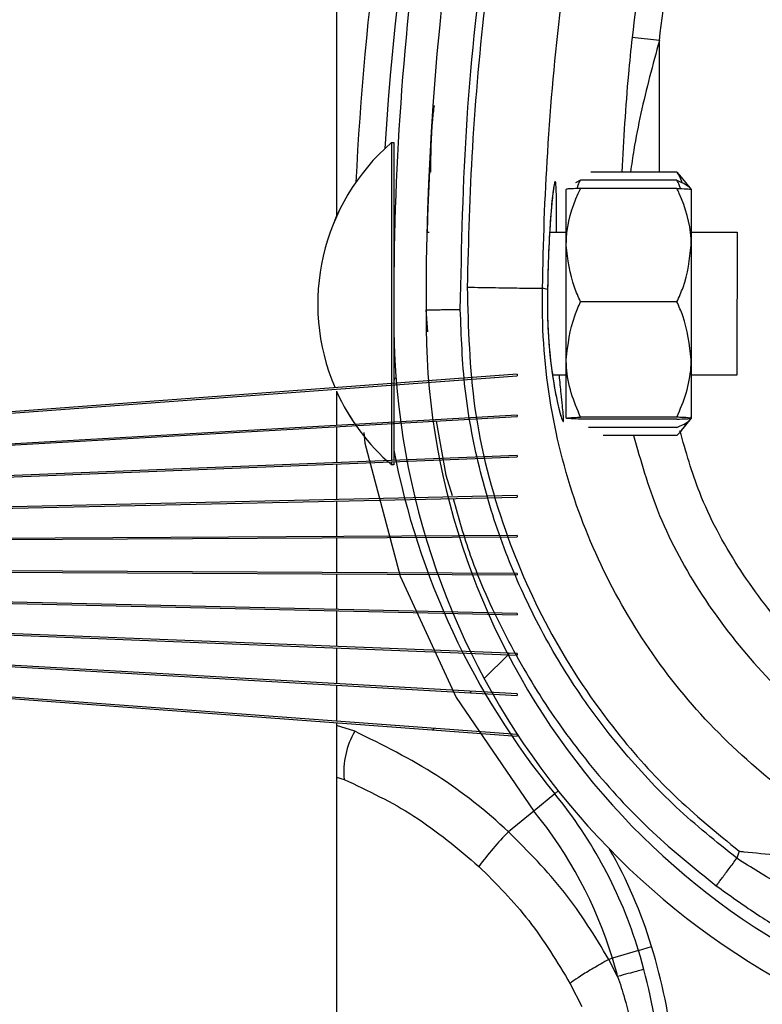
# Model space of a CAD drawing. Header units: inches. Extents: x 170 to 284, y 215 to 248.
# Tile 833 of 1056: x 235.4343 to 235.4899, y 224.2267 to 224.3004. Entities that reach past the tile are written whole.
import ezdxf

# ---------------------------------------------------------------- set-up
doc = ezdxf.new("R2010")
doc.units = ezdxf.units.IN
doc.header["$LTSCALE"] = 0.25
doc.header["$MEASUREMENT"] = 0
doc.layers.add('RH TOP OF HOOD', color=7, linetype='Continuous')
pattern_1 = [(45, (225.4196035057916, 218.4993357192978), (-0.03026527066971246, 0.03026527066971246), [])]

msp = doc.modelspace()

# ---------------------------------------------------------------- hatches: boundary and pattern name
at = {"layer": 'RH TOP OF HOOD'}
h = msp.add_hatch(dxfattribs=at)
h.set_pattern_fill('ANSI31', color=256, scale=0.34241245, angle=2.8e-322, style=0)
h.set_pattern_definition(pattern_1)
edge = h.paths.add_edge_path(flags=0)
edge.add_arc((235.4928707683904, 224.1879290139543), 0.001712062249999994, 450.0000000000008, 472.2104203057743)
edge.add_line((235.4922235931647, 224.1895140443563), (235.4913110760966, 224.191748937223))
edge.add_arc((235.4928707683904, 224.1879290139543), 0.004126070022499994, 449.9999999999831, 472.2104203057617, ccw=False)
edge.add_arc((235.4928707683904, 224.1790262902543), 0.01302879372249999, 401.4761673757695, 449.99999999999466, ccw=False)
edge.add_arc((235.4886248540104, 224.1758760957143), 0.01830194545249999, 360, 400.06137300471, ccw=False)
edge.add_arc((235.4951649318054, 224.1758760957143), 0.01176186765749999, 292.1408576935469, 360, ccw=False)
edge.add_arc((235.4928707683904, 224.1791290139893), 0.01566536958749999, 235.2570680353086, 295.4307998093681, ccw=False)
edge.add_arc((235.4981096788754, 224.1872441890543), 0.02532140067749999, 212.8542481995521, 235.9809333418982, ccw=False)
edge.add_arc((235.4899602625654, 224.1808753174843), 0.01504902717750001, 172.1557183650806, 209.3146496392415, ccw=False)
edge.add_arc((235.5023898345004, 224.1795399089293), 0.02754708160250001, 453.308503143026, 532.9325737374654, ccw=False)
edge.add_arc((235.4991369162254, 224.2156301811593), 0.008748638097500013, 280.9586189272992, 427.9414322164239)
edge.add_arc((235.5189966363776, 224.2779834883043), 0.05672062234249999, 179.5706357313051, 253.00989973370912, ccw=False)
edge.add_arc((235.6773283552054, 224.2791819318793), 0.2150521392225, 163.4260275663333, 180.2060536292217, ccw=False)
edge.add_arc((235.4985548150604, 224.3313313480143), 0.02884824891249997, 465.15884346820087, 521.4137567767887, ccw=False)
edge.add_arc((235.4812287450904, 224.3858776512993), 0.0284373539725, 290.1205938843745, 343.7190675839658)
edge.add_arc((235.4940692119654, 224.3817002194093), 0.01494630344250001, 345.2914408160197, 400.5471921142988)
edge.add_arc((235.4906450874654, 224.3798854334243), 0.0187470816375, 397.9578745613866, 431.4396159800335)
edge.add_arc((235.4928707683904, 224.3847134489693), 0.0134739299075, 433.877557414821, 472.2736457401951)
edge.add_arc((235.4903026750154, 224.3917329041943), 0.006011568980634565, 474.982532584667, 495.7175736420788)
edge.add_arc((235.5000956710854, 224.3844737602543), 0.01816498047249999, 500.8992600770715, 540.0000000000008)
edge.add_arc((235.4928707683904, 224.3844737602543), 0.01094007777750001, 180, 270)
edge.add_arc((235.4928707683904, 224.3753998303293), 0.001866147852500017, 270, 285.642246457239)
edge.add_line((235.4933739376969, 224.3736027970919), (235.4940248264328, 224.3712781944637))
edge.add_arc((235.4928707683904, 224.3753998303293), 0.004280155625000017, 270.00000000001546, 285.6422464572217, ccw=False)
edge.add_arc((235.4928707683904, 224.3844737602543), 0.01335408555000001, 179.9999999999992, 270.00000000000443, ccw=False)
edge.add_arc((235.5000956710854, 224.3844737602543), 0.020578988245, 500.61135831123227, 540, ccw=False)
edge.add_arc((235.4903026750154, 224.3917329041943), 0.008425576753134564, 474.57766718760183, 496.4997109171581, ccw=False)
edge.add_arc((235.4928707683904, 224.3847134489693), 0.01588793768, 433.6903022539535, 472.4705806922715, ccw=False)
edge.add_arc((235.4906450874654, 224.3798854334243), 0.02116108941, 398.1045307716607, 431.57717173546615, ccw=False)
edge.add_arc((235.4940692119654, 224.3817002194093), 0.01736031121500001, 345.180248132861, 400.3658533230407, ccw=False)
edge.add_arc((235.4812287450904, 224.3858776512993), 0.030851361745, 289.9181572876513, 343.77953759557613, ccw=False)
edge.add_arc((235.4985548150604, 224.3313313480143), 0.02643424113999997, 464.9417095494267, 521.3236131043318)
edge.add_arc((235.6773283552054, 224.2791819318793), 0.21263813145, 523.4376684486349, 540.2096895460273)
edge.add_arc((235.5189966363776, 224.2779834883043), 0.05430661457, 539.5566266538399, 613.1145348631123)
edge.add_arc((235.4991369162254, 224.2156301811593), 0.01116264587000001, 280.0610388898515, 428.5290871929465, ccw=False)
edge.add_arc((235.5023898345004, 224.1795399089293), 0.02513307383, 452.9714001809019, 532.9706577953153)
edge.add_arc((235.4899602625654, 224.1808753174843), 0.01263501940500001, 532.0830472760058, 568.9826967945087)
edge.add_arc((235.4981096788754, 224.1872441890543), 0.022907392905, 213.0443063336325, 236.0197152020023)
edge.add_arc((235.4928707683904, 224.1791290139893), 0.01325136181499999, 235.1922404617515, 295.7352497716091)
edge.add_arc((235.4951649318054, 224.1758760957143), 0.009347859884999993, 291.7225241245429, 360)
edge.add_arc((235.4886248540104, 224.1758760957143), 0.01588793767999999, 360, 399.952178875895)
edge.add_arc((235.4928707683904, 224.1790262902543), 0.01061478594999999, 401.6345013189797, 450.0000000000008)
h = msp.add_hatch(dxfattribs=at)
h.set_pattern_fill('ANSI31', color=256, scale=0.34241245, angle=2.8e-322, style=0)
h.set_pattern_definition(pattern_1)
edge = h.paths.add_edge_path(flags=0)
edge.add_line((235.2995878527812, 224.2612085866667), (235.2973896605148, 224.2619183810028))
edge.add_arc((235.2963119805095, 224.2603371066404), 0.001913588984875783, 415.7245424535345, 664.2754575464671)
edge.add_line((235.2973896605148, 224.258755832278), (235.2995878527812, 224.2594656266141))
edge.add_arc((235.3002296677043, 224.2574779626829), 0.002088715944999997, 450, 467.895222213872, ccw=False)
edge.add_line((235.3002296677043, 224.2595666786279), (235.4715201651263, 224.246919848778))
edge.add_line((235.4715201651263, 224.246919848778), (235.4715201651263, 224.2468044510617))
edge.add_line((235.4715201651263, 224.2468044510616), (235.3002296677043, 224.2595324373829))
edge.add_arc((235.3002296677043, 224.2574779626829), 0.002054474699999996, 450.0000000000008, 467.8952222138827)
edge.add_line((235.2995983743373, 224.2594330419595), (235.297404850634, 224.2587247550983))
edge.add_arc((235.2963119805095, 224.2603371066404), 0.001947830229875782, 55.87013613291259, 304.1298638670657, ccw=False)
edge.add_line((235.297404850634, 224.2619494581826), (235.2995983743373, 224.2612411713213))
edge.add_arc((235.3002296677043, 224.2631962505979), 0.0020544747, 252.1047777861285, 270)
edge.add_line((235.3002296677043, 224.2611417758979), (235.4715201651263, 224.2738697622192))
edge.add_line((235.4715201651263, 224.2738697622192), (235.4715201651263, 224.2737543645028))
edge.add_line((235.4715201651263, 224.2737543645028), (235.3002296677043, 224.2611075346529))
edge.add_arc((235.3002296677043, 224.2631962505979), 0.002088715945, 252.1047777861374, 269.9999999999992, ccw=False)
h = msp.add_hatch(dxfattribs=at)
h.set_pattern_fill('ANSI31', color=256, scale=0.34241245, angle=2.8e-322, style=0)
h.set_pattern_definition(pattern_1)
edge = h.paths.add_edge_path(flags=0)
edge.add_line((235.299566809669, 224.2611434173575), (235.297359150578, 224.2618562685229))
edge.add_arc((235.2963119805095, 224.2603371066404), 0.001845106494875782, 415.4212030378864, 664.5787969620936)
edge.add_line((235.297359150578, 224.2588179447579), (235.299566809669, 224.2595307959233))
edge.add_arc((235.3002296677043, 224.2574779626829), 0.002157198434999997, 450, 467.89522221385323, ccw=False)
edge.add_line((235.3002296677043, 224.2596351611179), (235.4715201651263, 224.249966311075))
edge.add_line((235.4715201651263, 224.249966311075), (235.4715201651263, 224.2498519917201))
edge.add_line((235.4715201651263, 224.2498519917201), (235.3002296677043, 224.2596009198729))
edge.add_arc((235.3002296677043, 224.2574779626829), 0.002122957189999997, 450.0000000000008, 467.895222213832)
edge.add_line((235.2995773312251, 224.2594982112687), (235.2973744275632, 224.2587868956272))
edge.add_arc((235.2963119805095, 224.2603371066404), 0.001879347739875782, 55.574959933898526, 304.4250400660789, ccw=False)
edge.add_line((235.2973744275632, 224.2618873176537), (235.2995773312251, 224.2611760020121))
edge.add_arc((235.3002296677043, 224.2631962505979), 0.00212295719, 252.1047777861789, 270)
edge.add_line((235.3002296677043, 224.2610732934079), (235.4715201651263, 224.2708222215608))
edge.add_line((235.4715201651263, 224.2708222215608), (235.4715201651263, 224.2707079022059))
edge.add_line((235.4715201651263, 224.2707079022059), (235.3002296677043, 224.2610390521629))
edge.add_arc((235.3002296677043, 224.2631962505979), 0.002157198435, 252.10477778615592, 269.9999999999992, ccw=False)
h = msp.add_hatch(dxfattribs=at)
h.set_pattern_fill('ANSI31', color=256, scale=0.34241245, angle=2.8e-322, style=0)
h.set_pattern_definition(pattern_1)
edge = h.paths.add_edge_path(flags=0)
edge.add_line((235.2995457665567, 224.2610782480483), (235.2973284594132, 224.2617942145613))
edge.add_arc((235.2963119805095, 224.2603371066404), 0.001776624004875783, 415.1003613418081, 664.8996386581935)
edge.add_line((235.2973284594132, 224.2588799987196), (235.2995457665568, 224.2595959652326))
edge.add_arc((235.3002296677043, 224.2574779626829), 0.002225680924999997, 450, 467.8952222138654, ccw=False)
edge.add_line((235.3002296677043, 224.2597036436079), (235.4715201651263, 224.2529848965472))
edge.add_line((235.4715201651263, 224.2529848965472), (235.4715201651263, 224.2528712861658))
edge.add_line((235.4715201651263, 224.2528712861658), (235.3002296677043, 224.2596694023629))
edge.add_arc((235.3002296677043, 224.2574779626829), 0.002191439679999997, 450.0000000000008, 467.8952222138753)
edge.add_line((235.2995562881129, 224.2595633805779), (235.2973438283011, 224.2588489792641))
edge.add_arc((235.2963119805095, 224.2603371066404), 0.001810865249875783, 55.26307391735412, 304.7369260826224, ccw=False)
edge.add_line((235.2973438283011, 224.2618252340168), (235.2995562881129, 224.2611108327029))
edge.add_arc((235.3002296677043, 224.2631962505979), 0.00219143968, 252.1047777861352, 270)
edge.add_line((235.3002296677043, 224.2610048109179), (235.4715201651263, 224.267802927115))
edge.add_line((235.4715201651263, 224.267802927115), (235.4715201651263, 224.2676893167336))
edge.add_line((235.4715201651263, 224.2676893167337), (235.3002296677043, 224.2609705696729))
edge.add_arc((235.3002296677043, 224.2631962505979), 0.002225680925, 252.10477778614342, 269.9999999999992, ccw=False)
h = msp.add_hatch(dxfattribs=at)
h.set_pattern_fill('ANSI31', color=256, scale=0.34241245, angle=2.8e-322, style=0)
h.set_pattern_definition(pattern_1)
edge = h.paths.add_edge_path(flags=0)
edge.add_line((235.2995247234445, 224.2610130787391), (235.297297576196, 224.2617322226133))
edge.add_arc((235.2963119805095, 224.2603371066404), 0.001708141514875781, 414.7602667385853, 665.2397332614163)
edge.add_line((235.297297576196, 224.2589419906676), (235.2995247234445, 224.2596611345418))
edge.add_arc((235.3002296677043, 224.2574779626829), 0.002294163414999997, 450, 467.8952222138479, ccw=False)
edge.add_line((235.3002296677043, 224.2597721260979), (235.4715201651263, 224.2559838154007))
edge.add_line((235.4715201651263, 224.2559838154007), (235.4715201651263, 224.2558731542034))
edge.add_line((235.4715201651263, 224.2558731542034), (235.3002296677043, 224.2597378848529))
edge.add_arc((235.3002296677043, 224.2574779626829), 0.002259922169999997, 450.0000000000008, 467.8952222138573)
edge.add_line((235.2995352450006, 224.2596285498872), (235.2973130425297, 224.2589110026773))
edge.add_arc((235.2963119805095, 224.2603371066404), 0.001742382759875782, 54.93283951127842, 305.067160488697, ccw=False)
edge.add_line((235.2973130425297, 224.2617632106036), (235.2995352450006, 224.2610456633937))
edge.add_arc((235.3002296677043, 224.2631962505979), 0.00225992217, 252.1047777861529, 270)
edge.add_line((235.3002296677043, 224.2609363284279), (235.4715201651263, 224.2648010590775))
edge.add_line((235.4715201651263, 224.2648010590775), (235.4715201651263, 224.2646903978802))
edge.add_line((235.4715201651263, 224.2646903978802), (235.3002296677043, 224.2609020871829))
edge.add_arc((235.3002296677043, 224.2631962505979), 0.002294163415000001, 252.10477778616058, 269.9999999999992, ccw=False)
h = msp.add_hatch(dxfattribs=at)
h.set_pattern_fill('ANSI31', color=256, scale=0.34241245, angle=2.8e-322, style=0)
h.set_pattern_definition(pattern_1)
edge = h.paths.add_edge_path(flags=0)
edge.add_line((235.2995036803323, 224.2609479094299), (235.2972664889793, 224.2616702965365))
edge.add_arc((235.2963119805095, 224.2603371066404), 0.001639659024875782, 414.3989132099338, 665.6010867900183)
edge.add_line((235.2972664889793, 224.2590039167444), (235.2995036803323, 224.259726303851))
edge.add_arc((235.3002296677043, 224.2574779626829), 0.002362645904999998, 450, 467.8952222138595, ccw=False)
edge.add_line((235.3002296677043, 224.2598406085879), (235.4715201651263, 224.2589715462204))
edge.add_line((235.4715201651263, 224.2589715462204), (235.4715201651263, 224.2588587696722))
edge.add_line((235.4715201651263, 224.2588587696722), (235.3002296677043, 224.2598063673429))
edge.add_arc((235.3002296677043, 224.2574779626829), 0.002328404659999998, 450.0000000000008, 467.8952222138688)
edge.add_line((235.2995142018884, 224.2596937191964), (235.2972820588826, 224.2589729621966))
edge.add_arc((235.2963119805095, 224.2603371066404), 0.001673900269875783, 54.58238398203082, 305.4176160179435, ccw=False)
edge.add_line((235.2972820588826, 224.2617012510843), (235.2995142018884, 224.2609804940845))
edge.add_arc((235.3002296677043, 224.2631962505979), 0.00232840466, 252.1047777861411, 270)
edge.add_line((235.3002296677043, 224.2608678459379), (235.4715201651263, 224.2618154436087))
edge.add_line((235.4715201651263, 224.2618154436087), (235.4715201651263, 224.2617026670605))
edge.add_line((235.4715201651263, 224.2617026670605), (235.3002296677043, 224.2608336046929))
edge.add_arc((235.3002296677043, 224.2631962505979), 0.002362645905, 252.1047777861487, 269.9999999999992, ccw=False)

# ---------------------------------------------------------------- linework, layer by layer
for p, q in [((235.4579948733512, 224.3444764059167), (235.4579948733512, 224.285685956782)), ((235.4821542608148, 224.2988486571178), (235.4801128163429, 224.2990688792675)), ((235.482151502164, 224.2889969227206), (235.4821542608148, 224.2988486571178)), ((235.462109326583, 224.2912044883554), (235.4621041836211, 224.2687144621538)), ((235.4621077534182, 224.2912044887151), (235.462109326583, 224.2912044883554)), ((235.462109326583, 224.2912044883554), (235.4622805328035, 224.2912044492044)), ((235.4622805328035, 224.2912044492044), (235.462277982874, 224.2800536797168)), ((235.4649657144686, 224.2892678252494), (235.4649658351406, 224.2892700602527)), ((235.4834667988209, 224.2889966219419), (235.4770317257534, 224.288998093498)), ((235.4834667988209, 224.2889966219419), (235.4837716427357, 224.2886074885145)), ((235.4762588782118, 224.2883916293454), (235.4758719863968, 224.2882054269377)), ((235.4834666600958, 224.2883899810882), (235.4762588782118, 224.2883916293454)), ((235.483794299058, 224.2886257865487), (235.4845365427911, 224.2877067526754)), ((235.4751877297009, 224.283539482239), (235.4751886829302, 224.2877079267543)), ((235.4834665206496, 224.2877801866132), (235.4762587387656, 224.2877818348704)), ((235.4845365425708, 224.2877057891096), (235.4845355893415, 224.2835373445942)), ((235.4647567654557, 224.2845011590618), (235.4649279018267, 224.2845011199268)), ((235.4739452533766, 224.2844990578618), (235.4751879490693, 224.2844987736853)), ((235.4845358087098, 224.2844966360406), (235.4879599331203, 224.2844958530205)), ((235.4879599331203, 224.2844958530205), (235.4879576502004, 224.2745127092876)), ((235.4751857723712, 224.2749801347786), (235.4751877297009, 224.283539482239)), ((235.4845355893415, 224.2835373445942), (235.4845336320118, 224.2749779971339)), ((235.4737868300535, 224.2802137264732), (235.4734166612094, 224.2803181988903)), ((235.4737868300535, 224.2802137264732), (235.4737869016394, 224.2802135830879)), ((235.4834645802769, 224.2792949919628), (235.4762567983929, 224.2792966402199)), ((235.4646907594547, 224.2787046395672), (235.4647921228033, 224.2770613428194)), ((235.4622774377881, 224.2776700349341), (235.4622753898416, 224.2687144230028)), ((235.4751847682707, 224.2705892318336), (235.4751857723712, 224.2749801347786)), ((235.4845336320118, 224.2749779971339), (235.4845326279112, 224.2705870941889)), ((235.4879576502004, 224.2745127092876), (235.4879574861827, 224.2737954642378)), ((235.4715201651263, 224.2738697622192), (235.3002296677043, 224.2611417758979)), ((235.3002296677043, 224.2611075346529), (235.4715201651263, 224.2737543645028)), ((235.4715201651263, 224.2738697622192), (235.4715201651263, 224.2737543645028)), ((235.4751855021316, 224.2737983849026), (235.4741646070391, 224.2737986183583)), ((235.4879574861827, 224.2737954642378), (235.4845333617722, 224.2737962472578)), ((235.4579948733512, 224.2726124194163), (235.4579948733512, 224.2700524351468)), ((235.4715201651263, 224.2708222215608), (235.3002296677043, 224.2610732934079)), ((235.3002296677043, 224.2610390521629), (235.4715201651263, 224.2707079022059)), ((235.465457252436, 224.2703656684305), (235.4661862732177, 224.2663326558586)), ((235.4715201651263, 224.2708222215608), (235.4715201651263, 224.2707079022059)), ((235.4834625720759, 224.2705131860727), (235.4762547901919, 224.2705148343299)), ((235.4834626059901, 224.2706614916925), (235.476254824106, 224.2706631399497)), ((235.4845326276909, 224.2705861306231), (235.4837899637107, 224.2696674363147)), ((235.4579948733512, 224.2699444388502), (235.4579948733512, 224.2672661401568)), ((235.4834624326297, 224.2699033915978), (235.4768543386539, 224.2699049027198)), ((235.465621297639, 224.2689556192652), (235.4656212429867, 224.2689559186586)), ((235.4834622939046, 224.2692967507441), (235.4779448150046, 224.2692980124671)), ((235.4621041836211, 224.2687144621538), (235.4621038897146, 224.2674292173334)), ((235.4622753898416, 224.2687144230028), (235.4622750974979, 224.2674360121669)), ((235.4715201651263, 224.267802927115), (235.3002296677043, 224.2610048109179)), ((235.3002296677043, 224.2609705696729), (235.4715201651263, 224.2676893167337)), ((235.4715201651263, 224.267802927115), (235.4715201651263, 224.2676893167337)), ((235.4579948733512, 224.2671587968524), (235.4579948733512, 224.264495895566)), ((235.4621038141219, 224.2670986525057), (235.4621022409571, 224.2670986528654)), ((235.462103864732, 224.2673199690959), (235.4621038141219, 224.2670986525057)), ((235.4622750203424, 224.2670986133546), (235.4621038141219, 224.2670986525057)), ((235.4622750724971, 224.2673266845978), (235.4622750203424, 224.2670986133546)), ((235.4661862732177, 224.2663326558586), (235.4666478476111, 224.2648134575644)), ((235.4715201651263, 224.2648010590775), (235.3002296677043, 224.2609363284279)), ((235.3002296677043, 224.2609020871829), (235.4715201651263, 224.2646903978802)), ((235.4715201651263, 224.2648010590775), (235.4715201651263, 224.2646903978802)), ((235.4579948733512, 224.2643912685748), (235.4579948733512, 224.2617406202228)), ((235.4715201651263, 224.2618154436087), (235.3002296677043, 224.2608678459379)), ((235.3002296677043, 224.2608336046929), (235.4715201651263, 224.2617026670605)), ((235.4579948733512, 224.2616340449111), (235.4579948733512, 224.2590401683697)), ((235.4715201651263, 224.2618154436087), (235.4715201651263, 224.2617026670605)), ((235.4715201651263, 224.2589715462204), (235.3002296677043, 224.2598406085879)), ((235.3002296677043, 224.2598063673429), (235.4715201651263, 224.2588587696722)), ((235.4715201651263, 224.2559838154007), (235.3002296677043, 224.2597721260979)), ((235.3002296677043, 224.2597378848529), (235.4715201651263, 224.2558731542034)), ((235.4715201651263, 224.2529848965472), (235.3002296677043, 224.2597036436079)), ((235.3002296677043, 224.2596694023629), (235.4715201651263, 224.2528712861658)), ((235.4715201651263, 224.249966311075), (235.3002296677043, 224.2596351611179)), ((235.3002296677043, 224.2596009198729), (235.4715201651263, 224.2498519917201)), ((235.4715201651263, 224.246919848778), (235.3002296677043, 224.2595666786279)), ((235.3002296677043, 224.2595324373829), (235.4715201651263, 224.2468044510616)), ((235.4579948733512, 224.258933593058), (235.4579948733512, 224.2562829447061)), ((235.4715201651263, 224.2589715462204), (235.4715201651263, 224.2588587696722)), ((235.4579948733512, 224.2561783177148), (235.4579948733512, 224.2535154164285)), ((235.4715201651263, 224.2559838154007), (235.4715201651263, 224.2558731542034)), ((235.4579948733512, 224.253408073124), (235.4579948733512, 224.2507297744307)), ((235.4715201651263, 224.2529848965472), (235.4715201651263, 224.2528712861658)), ((235.4579948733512, 224.2506217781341), (235.4579948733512, 224.2479184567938)), ((235.4715201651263, 224.249966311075), (235.4715201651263, 224.2498519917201)), ((235.4579948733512, 224.2478094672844), (235.4579948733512, 224.080238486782)), ((235.4593588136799, 224.2471694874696), (235.4579948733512, 224.247604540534)), ((235.4715201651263, 224.246919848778), (235.4715201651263, 224.2468044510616)), ((235.4579948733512, 224.2437406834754), (235.4585634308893, 224.2435669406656)), ((235.4743255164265, 224.2424898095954), (235.472752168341, 224.2412015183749)), ((235.4743255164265, 224.2424898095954), (235.4745845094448, 224.2427018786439)), ((235.472752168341, 224.2412015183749), (235.470855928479, 224.2396488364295)), ((235.4881326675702, 224.2381955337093), (235.4879502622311, 224.2376667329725)), ((235.4805866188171, 224.2307785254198), (235.4786414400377, 224.2301857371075)), ((235.4805866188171, 224.2307785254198), (235.4815692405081, 224.2310779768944)), ((235.4786414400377, 224.2301857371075), (235.4783757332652, 224.2301047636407)), ((235.4790297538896, 224.2288290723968), (235.4783757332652, 224.2301047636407)), ((235.4754854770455, 224.2282797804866), (235.4763567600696, 224.2265748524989))]:
    msp.add_line(p, q, dxfattribs=at)
at = {"layer": 'RH TOP OF HOOD', "flags": 128}
msp.add_lwpolyline([(235.4600371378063, 224.2695293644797), (235.4601103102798, 224.2687325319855), (235.4627685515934, 224.2587776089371), (235.4669411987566, 224.2496933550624), (235.4727521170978, 224.2412015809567), (235.472752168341, 224.2412015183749), (235.472752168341, 224.2412015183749)], dxfattribs=at)
at = {"layer": 'RH TOP OF HOOD'}
for centre, radius, start, end in [((235.6772931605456, 224.2777984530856), 0.2160622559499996, 161.092978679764, 176.5597220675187), ((235.6773283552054, 224.2791819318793), 0.2150521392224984, 163.4260275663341, 180.2060536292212), ((235.6773283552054, 224.2791819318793), 0.2126381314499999, 163.4376684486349, 180.2096895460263), ((235.6772931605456, 224.2777984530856), 0.2180957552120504, 167.1792232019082, 177.2535733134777), ((235.4725244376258, 224.2791491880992), 0.01593228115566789, 130.8294767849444, 203.2627530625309), ((235.4725260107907, 224.2791491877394), 0.01593228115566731, 130.8294767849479, 203.2623082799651), ((235.4628269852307, 224.2850494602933), 0.0005478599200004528, 179.9868977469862, 208.3635278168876), ((235.5189966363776, 224.2779834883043), 0.05672062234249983, 179.5706357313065, 253.009899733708), ((235.5189966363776, 224.2779834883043), 0.05430661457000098, 179.5566266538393, 253.114534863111), ((235.4628242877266, 224.2732533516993), 0.0005478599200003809, 134.5651049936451, 179.98689774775), ((235.4725260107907, 224.2791491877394), 0.01593228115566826, 204.2089178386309, 229.1443187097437), ((235.4725244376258, 224.2791491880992), 0.01593228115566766, 204.2227105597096, 229.1443187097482), ((235.5190986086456, 224.2791509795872), 0.05786770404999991, 190.9018913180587, 219.3113539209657), ((235.4646553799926, 224.2441110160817), 0.006116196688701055, 149.995964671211, 185.1035778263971), ((235.4478325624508, 224.2207968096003), 0.03424124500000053, 16.94846748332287, 39.31135392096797), ((235.4478325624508, 224.2207968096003), 0.0322077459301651, 16.94846748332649, 39.31135392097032), ((235.4872691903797, 224.2234489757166), 0.02306145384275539, 135.3749046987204, 143.8386130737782), ((235.4478325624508, 224.2207968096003), 0.03526848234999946, 16.94846748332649, 29.83866097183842), ((235.4393165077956, 224.2182015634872), 0.04314396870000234, 355.771303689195, 16.94846748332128), ((235.4393165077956, 224.2182015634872), 0.04417120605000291, 355.7713036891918, 16.9484674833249), ((235.4393165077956, 224.2182015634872), 0.04111046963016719, 14.98049646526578, 16.94846748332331)]:
    msp.add_arc(centre, radius, start, end, dxfattribs=at)
for points, knots in [([(235.4877024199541, 224.3360038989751), (235.4872743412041, 224.334574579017), (235.4856894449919, 224.3292827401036), (235.4833942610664, 224.3199846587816), (235.4813276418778, 224.3090753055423), (235.4804763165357, 224.30206300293), (235.4801128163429, 224.2990688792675)], [0, 0, 0, 0, 0.1185397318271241, 0.4388752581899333, 0.7604101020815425, 1, 1, 1, 1]), ([(235.4672588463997, 224.2787103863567), (235.4673576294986, 224.2834657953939), (235.4675557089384, 224.2930013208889), (235.4691652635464, 224.3073102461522), (235.4716220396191, 224.3216198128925), (235.4741193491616, 224.3310236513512), (235.4753710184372, 224.3357369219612)], [0, 0, 0, 0, 0.2468628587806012, 0.4950083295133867, 0.74689458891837, 1, 1, 1, 1]), ([(235.4757838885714, 224.33524860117), (235.4748098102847, 224.3316184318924), (235.472858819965, 224.3243475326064), (235.4706805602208, 224.3132667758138), (235.469069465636, 224.3020841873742), (235.4680587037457, 224.2911155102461), (235.4678640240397, 224.2838676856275), (235.4677705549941, 224.2803878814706)], [0, 0, 0, 0, 0.2027568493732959, 0.4061035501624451, 0.6088604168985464, 0.8122072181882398, 1, 1, 1, 1]), ([(235.4821542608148, 224.2988486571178), (235.4825139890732, 224.3018117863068), (235.4833546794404, 224.308736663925), (235.4853985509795, 224.3195332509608), (235.4876688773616, 224.328735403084), (235.4892416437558, 224.3339867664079), (235.4896652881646, 224.3354012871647)], [0, 0, 0, 0, 0.2395900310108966, 0.5599255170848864, 0.8814604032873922, 0.9999999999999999, 0.9999999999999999, 0.9999999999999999, 0.9999999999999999]), ([(235.4734166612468, 224.2803182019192), (235.4734166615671, 224.2803182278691), (235.473458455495, 224.2837045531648), (235.4737215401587, 224.2907512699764), (235.4746734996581, 224.3014244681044), (235.4762481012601, 224.312300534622), (235.4783665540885, 224.3230878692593), (235.480264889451, 224.3301629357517), (235.4812140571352, 224.3337004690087)], [0, 0, 0, 0, 1.439079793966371e-06, 0.1877923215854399, 0.3908439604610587, 0.5938956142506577, 0.7969478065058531, 1, 1, 1, 1]), ([(235.4801128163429, 224.2990688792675), (235.480015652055, 224.2981510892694), (235.4796607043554, 224.2947983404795), (235.4794749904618, 224.291438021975), (235.4793401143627, 224.2889975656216)], [0, 0, 0, 0, 0.2737425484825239, 0.9999999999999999, 0.9999999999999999, 0.9999999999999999, 0.9999999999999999]), ([(235.4821542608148, 224.2988486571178), (235.4819071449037, 224.2979397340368), (235.4811694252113, 224.2952263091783), (235.4804111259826, 224.2919322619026), (235.4800716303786, 224.289551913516), (235.4799925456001, 224.2889974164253)], [0, 0, 0, 0, 0.2786878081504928, 0.8319718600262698, 1, 1, 1, 1]), ([(235.4650542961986, 224.2889810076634), (235.4650597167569, 224.2902982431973), (235.4650666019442, 224.2919713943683), (235.4652720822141, 224.2936296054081), (235.4653157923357, 224.2939823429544)], [0, 0, 0, 0, 0.7872782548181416, 1, 1, 1, 1]), ([(235.4649657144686, 224.2892678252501), (235.4649604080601, 224.2891707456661), (235.4649550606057, 224.2890729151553), (235.4649171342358, 224.28832163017), (235.4648605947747, 224.2872207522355), (235.464799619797, 224.2854071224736), (235.4647691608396, 224.2845011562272)], [0, 0, 0, 0, 0.3307707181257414, 0.3333292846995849, 0.6669765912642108, 1, 1, 1, 1]), ([(235.4838534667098, 224.2882036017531), (235.4837985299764, 224.288384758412), (235.483715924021, 224.2886571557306), (235.4835293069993, 224.2889114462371), (235.4834667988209, 224.2889966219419)], [0, 0, 0, 0, 0.6650456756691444, 1, 1, 1, 1]), ([(235.4744506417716, 224.2844989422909), (235.4744535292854, 224.284818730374), (235.4744643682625, 224.2860191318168), (235.4744594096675, 224.2874105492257), (235.474412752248, 224.2882700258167), (235.4743241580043, 224.2883574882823), (235.4741976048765, 224.2877067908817), (235.4740291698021, 224.2859844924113), (235.473866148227, 224.2834284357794), (235.4738138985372, 224.2813107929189), (235.4737868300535, 224.2802137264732)], [0, 0, 0, 0, 0.05114929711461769, 0.1920011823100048, 0.3334894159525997, 0.422421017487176, 0.5646212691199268, 0.7065362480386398, 0.8479681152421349, 1, 1, 1, 1]), ([(235.4760039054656, 224.2877704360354), (235.4760265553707, 224.2878619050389), (235.4760796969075, 224.2880765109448), (235.476193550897, 224.2882767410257), (235.4762588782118, 224.2883916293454)], [0, 0, 0, 0, 0.4262184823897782, 1, 1, 1, 1]), ([(235.4837213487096, 224.2877686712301), (235.4836987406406, 224.2878601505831), (235.4836456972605, 224.2880747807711), (235.4835319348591, 224.2882750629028), (235.4834666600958, 224.2883899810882)], [0, 0, 0, 0, 0.4262184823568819, 1, 1, 1, 1]), ([(235.4834666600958, 224.2883899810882), (235.4837186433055, 224.2882799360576), (235.4842285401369, 224.288057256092), (235.4845130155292, 224.2877860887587), (235.4845321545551, 224.2876308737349), (235.4845365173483, 224.2875954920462)], [0, 0, 0, 0, 0.4299704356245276, 0.8700602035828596, 1, 1, 1, 1]), ([(235.4742490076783, 224.2878406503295), (235.4742491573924, 224.2878411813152), (235.474256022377, 224.2878655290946), (235.4742244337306, 224.2877286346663), (235.4741798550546, 224.2874134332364), (235.4741325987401, 224.2869503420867), (235.474108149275, 224.2867107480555)], [0, 0, 0, 0, 0.005301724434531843, 0.2431048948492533, 0.6083977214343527, 1, 1, 1, 1]), ([(235.4751877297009, 224.283539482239), (235.4751911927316, 224.2837073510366), (235.4752182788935, 224.2850203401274), (235.4756499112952, 224.2864599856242), (235.4761994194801, 224.2876530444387), (235.4762587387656, 224.2877818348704)], [0, 0, 0, 0, 0.1156468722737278, 0.904534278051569, 1, 1, 1, 1]), ([(235.4762587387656, 224.2877818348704), (235.476006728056, 224.2877716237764), (235.4754967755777, 224.2877509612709), (235.4752122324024, 224.2877257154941), (235.4751930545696, 224.287711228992), (235.4751886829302, 224.2877079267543)], [0, 0, 0, 0, 0.4299704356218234, 0.8700602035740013, 0.9999999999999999, 0.9999999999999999, 0.9999999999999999, 0.9999999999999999]), ([(235.4845355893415, 224.2835373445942), (235.4845322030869, 224.2837052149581), (235.4845057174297, 224.2850182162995), (235.484074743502, 224.286458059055), (235.4835257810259, 224.2876513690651), (235.4834665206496, 224.2877801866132)], [0, 0, 0, 0, 0.1156468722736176, 0.9045342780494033, 0.9999999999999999, 0.9999999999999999, 0.9999999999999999, 0.9999999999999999]), ([(235.4834665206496, 224.2877801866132), (235.4837185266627, 224.287769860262), (235.4842284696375, 224.2877489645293), (235.4845130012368, 224.287723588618), (235.4845321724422, 224.2877090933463), (235.4845365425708, 224.2877057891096)], [0, 0, 0, 0, 0.4299704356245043, 0.8700602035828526, 0.9999999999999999, 0.9999999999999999, 0.9999999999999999, 0.9999999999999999]), ([(235.474108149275, 224.2867107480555), (235.4741034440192, 224.2866671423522), (235.474068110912, 224.2863396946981), (235.473995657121, 224.2853994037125), (235.4739036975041, 224.2839042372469), (235.4738306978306, 224.2821278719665), (235.4737956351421, 224.2808580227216), (235.4737876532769, 224.2802082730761), (235.4737876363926, 224.2802068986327)], [0, 0, 0, 0, 0.03583539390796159, 0.2690981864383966, 0.5116419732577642, 0.7561140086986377, 0.9994840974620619, 1, 1, 1, 1]), ([(235.4762567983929, 224.2792966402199), (235.4760939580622, 224.2796550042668), (235.4754778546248, 224.2810108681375), (235.4753107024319, 224.2824677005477), (235.4751877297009, 224.283539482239)], [0, 0, 0, 0, 0.2643068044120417, 1, 1, 1, 1]), ([(235.4834645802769, 224.2792949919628), (235.4836275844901, 224.2796532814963), (235.484244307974, 224.2810088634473), (235.4844121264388, 224.2824656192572), (235.4845355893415, 224.2835373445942)], [0, 0, 0, 0, 0.2643068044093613, 1, 1, 1, 1]), ([(235.4677701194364, 224.2803878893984), (235.4678528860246, 224.2773505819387), (235.4680211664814, 224.2711751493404), (235.4703106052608, 224.2623881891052), (235.4739249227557, 224.2542215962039), (235.4783397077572, 224.2476415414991), (235.4831487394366, 224.2422568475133), (235.486462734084, 224.2395563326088), (235.4881326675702, 224.2381955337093)], [0, 0, 0, 0, 0.1870908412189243, 0.3803918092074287, 0.5558755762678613, 0.7364481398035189, 0.8671952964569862, 1, 1, 1, 1]), ([(235.4677701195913, 224.2803878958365), (235.4684942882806, 224.2803765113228), (235.4699426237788, 224.280353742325), (235.4717837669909, 224.2803257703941), (235.4730987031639, 224.2803097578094), (235.4733106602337, 224.2803153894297), (235.4734166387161, 224.2803182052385)], [0, 0, 0, 0, 0.2500007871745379, 0.5000009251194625, 0.7500005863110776, 1, 1, 1, 1]), ([(235.4961599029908, 224.2396276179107), (235.495718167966, 224.2398903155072), (235.4930706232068, 224.2414647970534), (235.488545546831, 224.2448961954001), (235.4832144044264, 224.2504975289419), (235.4789261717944, 224.2569373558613), (235.4756768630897, 224.2641633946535), (235.4737172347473, 224.2720382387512), (235.4733464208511, 224.2775662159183), (235.4734166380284, 224.2803181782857), (235.4734166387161, 224.2803182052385)], [0, 0, 0, 0, 0.03155846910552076, 0.1891461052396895, 0.34673388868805, 0.5043277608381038, 0.6619226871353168, 0.8309600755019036, 0.9999983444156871, 1, 1, 1, 1]), ([(235.4737882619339, 224.2802046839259), (235.4737869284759, 224.2801622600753), (235.4737660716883, 224.2794987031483), (235.4737713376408, 224.2781671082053), (235.4738652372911, 224.2763435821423), (235.4739845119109, 224.2750391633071), (235.474071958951, 224.2744443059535), (235.4740887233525, 224.2743302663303)], [0, 0, 0, 0, 0.02096907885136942, 0.3279800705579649, 0.6261032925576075, 0.928320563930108, 1, 1, 1, 1]), ([(235.4737869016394, 224.2802135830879), (235.4737791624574, 224.2797585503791), (235.4737547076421, 224.2783207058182), (235.4738774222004, 224.2759104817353), (235.474193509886, 224.2733690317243), (235.4745765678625, 224.2714418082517), (235.4748587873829, 224.2704578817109), (235.4750039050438, 224.2702219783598), (235.4749921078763, 224.2707800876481), (235.4748342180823, 224.2720316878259), (235.4747148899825, 224.2733185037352), (235.4746703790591, 224.2737985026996)], [0, 0, 0, 0, 0.05799721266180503, 0.1832636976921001, 0.306412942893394, 0.4347166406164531, 0.5675677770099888, 0.660949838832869, 0.7922661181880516, 0.9225125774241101, 1, 1, 1, 1]), ([(235.4751857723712, 224.2749801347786), (235.4753138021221, 224.2760912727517), (235.4754845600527, 224.2775732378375), (235.4761022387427, 224.2789517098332), (235.4762567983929, 224.2792966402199)], [0, 0, 0, 0, 0.7497733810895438, 0.9999999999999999, 0.9999999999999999, 0.9999999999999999, 0.9999999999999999]), ([(235.4845336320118, 224.2749779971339), (235.4844061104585, 224.2760891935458), (235.4842360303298, 224.2775712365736), (235.4836189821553, 224.2789499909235), (235.4834645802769, 224.2792949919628)], [0, 0, 0, 0, 0.7497733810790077, 1, 1, 1, 1]), ([(235.4646907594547, 224.2787046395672), (235.4647250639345, 224.2787047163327), (235.464777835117, 224.2787048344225), (235.4650980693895, 224.2787055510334), (235.465429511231, 224.2787062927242), (235.4658409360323, 224.2787072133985), (235.4664388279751, 224.2787085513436), (235.4669357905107, 224.2787096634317), (235.4672588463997, 224.2787103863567)], [0, 0, 0, 0, 0.2394568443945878, 0.3683606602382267, 0.5000000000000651, 0.631639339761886, 0.7605431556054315, 1, 1, 1, 1]), ([(235.4879502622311, 224.2376667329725), (235.4864056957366, 224.2389082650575), (235.4833140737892, 224.2413933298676), (235.479256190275, 224.2457660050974), (235.4756823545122, 224.2505419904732), (235.4726939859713, 224.2557160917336), (235.4703033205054, 224.2611914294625), (235.4685805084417, 224.266907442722), (235.4674751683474, 224.2727700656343), (235.4673308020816, 224.2767344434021), (235.4672588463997, 224.2787103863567)], [0, 0, 0, 0, 0.1247413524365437, 0.2496837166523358, 0.3746881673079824, 0.4999855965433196, 0.6253465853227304, 0.7503062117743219, 0.8755465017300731, 1, 1, 1, 1]), ([(235.476254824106, 224.2706631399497), (235.4760029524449, 224.271260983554), (235.4754932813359, 224.2724707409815), (235.4752090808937, 224.2739442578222), (235.4751900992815, 224.2747878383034), (235.4751857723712, 224.2749801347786)], [0, 0, 0, 0, 0.4299704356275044, 0.870060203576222, 0.9999999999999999, 0.9999999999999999, 0.9999999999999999, 0.9999999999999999]), ([(235.4834626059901, 224.2706614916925), (235.4837147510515, 224.2712592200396), (235.4842249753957, 224.27246874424), (235.4845098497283, 224.273942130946), (235.4845292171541, 224.2747857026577), (235.4845336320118, 224.2749779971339)], [0, 0, 0, 0, 0.4299704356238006, 0.8700602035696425, 1, 1, 1, 1]), ([(235.4740887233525, 224.2743302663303), (235.4741412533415, 224.2739423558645), (235.4742641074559, 224.2730351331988), (235.4744843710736, 224.2719330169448), (235.4746659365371, 224.2711607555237), (235.4747813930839, 224.2707914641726), (235.4747841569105, 224.2707844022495), (235.4747849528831, 224.2707823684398)], [0, 0, 0, 0, 0.1981000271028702, 0.4633049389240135, 0.7305309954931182, 0.922393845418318, 1, 1, 1, 1]), ([(235.4751847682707, 224.2705892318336), (235.4753125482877, 224.2706082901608), (235.475482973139, 224.2706337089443), (235.4761003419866, 224.2706572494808), (235.476254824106, 224.2706631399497)], [0, 0, 0, 0, 0.7497733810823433, 1, 1, 1, 1]), ([(235.4762547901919, 224.2705148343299), (235.4760027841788, 224.2705251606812), (235.475492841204, 224.2705460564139), (235.4752083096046, 224.2705714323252), (235.4751891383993, 224.2705859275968), (235.4751847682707, 224.2705892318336)], [0, 0, 0, 0, 0.4299704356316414, 0.870060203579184, 0.9999999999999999, 0.9999999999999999, 0.9999999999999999, 0.9999999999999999]), ([(235.4834624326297, 224.2699033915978), (235.4837144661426, 224.2700133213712), (235.4842244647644, 224.2702357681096), (235.4845090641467, 224.2705068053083), (235.4845282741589, 224.2706620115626), (235.4845326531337, 224.2706973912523)], [0, 0, 0, 0, 0.4299704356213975, 0.8700602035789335, 1, 1, 1, 1]), ([(235.4834625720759, 224.2705131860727), (235.4837145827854, 224.2705233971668), (235.4842245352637, 224.2705440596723), (235.4845090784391, 224.270569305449), (235.4845282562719, 224.2705837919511), (235.4845326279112, 224.2705870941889)], [0, 0, 0, 0, 0.4299704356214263, 0.8700602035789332, 1, 1, 1, 1]), ([(235.4845326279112, 224.2705870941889), (235.4844048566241, 224.270606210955), (235.484234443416, 224.2706317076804), (235.4836170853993, 224.2706555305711), (235.4834626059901, 224.2706614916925)], [0, 0, 0, 0, 0.7497733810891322, 0.9999999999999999, 0.9999999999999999, 0.9999999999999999, 0.9999999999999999]), ([(235.4834622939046, 224.2692967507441), (235.4837449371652, 224.2695855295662), (235.4840557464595, 224.2699030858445), (235.4841781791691, 224.2702404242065), (235.4841892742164, 224.2702709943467)], [0, 0, 0, 0, 0.9093784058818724, 1, 1, 1, 1]), ([(235.5010251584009, 224.2471490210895), (235.4994889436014, 224.2481070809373), (235.4961130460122, 224.2502124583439), (235.4916918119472, 224.2543957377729), (235.4879016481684, 224.2594368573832), (235.4851478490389, 224.2645392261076), (235.4841348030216, 224.268090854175), (235.4836891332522, 224.2696533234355)], [0, 0, 0, 0, 0.1859244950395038, 0.4085770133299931, 0.6208996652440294, 0.8332222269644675, 1, 1, 1, 1]), ([(235.4802228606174, 224.2692974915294), (235.4807577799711, 224.2674102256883), (235.481909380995, 224.2633472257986), (235.4849934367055, 224.2576001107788), (235.4891407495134, 224.2520911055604), (235.4939725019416, 224.2475178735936), (235.497662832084, 224.2452165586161), (235.4993421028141, 224.2441693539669)], [0, 0, 0, 0, 0.1810254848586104, 0.3897206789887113, 0.598415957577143, 0.8172607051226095, 1, 1, 1, 1]), ([(235.4667175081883, 224.2645841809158), (235.4671183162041, 224.2631604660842), (235.4680855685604, 224.2597246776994), (235.4704158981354, 224.2545499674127), (235.4735385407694, 224.2491127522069), (235.4772947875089, 224.244100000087), (235.4815534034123, 224.2395179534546), (235.484791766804, 224.2369132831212), (235.4864081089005, 224.2356132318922)], [0, 0, 0, 0, 0.1242895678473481, 0.2999425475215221, 0.4755260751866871, 0.6508346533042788, 0.8257234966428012, 1, 1, 1, 1]), ([(235.470855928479, 224.2396488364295), (235.4708559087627, 224.2396488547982), (235.4691947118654, 224.2411965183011), (235.465569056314, 224.2441170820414), (235.4614515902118, 224.2461408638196), (235.4593588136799, 224.2471694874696)], [0, 0, 0, 0, 5.836249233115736e-06, 0.4917349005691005, 1, 1, 1, 1]), ([(235.4585634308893, 224.2435669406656), (235.4603467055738, 224.2427247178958), (235.4639754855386, 224.241010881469), (235.4670743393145, 224.2383897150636), (235.468650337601, 224.2370566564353)], [0, 0, 0, 0, 0.491425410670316, 1, 1, 1, 1]), ([(235.4783757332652, 224.2301047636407), (235.4773296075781, 224.2318242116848), (235.4752098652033, 224.2353082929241), (235.4723197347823, 224.2381895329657), (235.470855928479, 224.2396488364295)], [0, 0, 0, 0, 0.4935154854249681, 1, 1, 1, 1]), ([(235.4881326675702, 224.2381955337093), (235.4881441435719, 224.2381942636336), (235.4882585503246, 224.2381816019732), (235.4892205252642, 224.238077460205), (235.490169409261, 224.2379991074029), (235.4910154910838, 224.2379292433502)], [0, 0, 0, 0, 0.01193493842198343, 0.1189819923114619, 0.9999999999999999, 0.9999999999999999, 0.9999999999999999, 0.9999999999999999]), ([(235.4864081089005, 224.2356132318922), (235.4864287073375, 224.2356406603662), (235.4864603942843, 224.2356828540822), (235.4866526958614, 224.2359389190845), (235.4868517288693, 224.236203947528), (235.4870987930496, 224.2365329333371), (235.4874578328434, 224.2370110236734), (235.4877562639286, 224.2374084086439), (235.4879502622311, 224.2376667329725)], [0, 0, 0, 0, 0.2394567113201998, 0.3683605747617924, 0.5000000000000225, 0.6316394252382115, 0.7605432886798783, 1, 1, 1, 1]), ([(235.5045674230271, 224.2314040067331), (235.5042286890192, 224.2314610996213), (235.5034195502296, 224.2315974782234), (235.5022678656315, 224.2318256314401), (235.5013526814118, 224.2320194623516), (235.5000942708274, 224.2322975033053), (235.4979616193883, 224.2328565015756), (235.4946324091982, 224.2340128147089), (235.4912216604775, 224.2355649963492), (235.489025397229, 224.2369760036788), (235.4879502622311, 224.2376667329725)], [0, 0, 0, 0, 0.08980644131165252, 0.2145219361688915, 0.2531624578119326, 0.2759662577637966, 0.4628905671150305, 0.637395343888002, 0.8224944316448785, 1, 1, 1, 1]), ([(235.468650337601, 224.2370566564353), (235.4699508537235, 224.2357498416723), (235.4725864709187, 224.233101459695), (235.4745107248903, 224.2299010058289), (235.4754854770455, 224.2282797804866)], [0, 0, 0, 0, 0.4934389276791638, 1, 1, 1, 1]), ([(235.4864081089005, 224.2356132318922), (235.4873896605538, 224.2349058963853), (235.4893284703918, 224.2335087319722), (235.4921724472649, 224.2318049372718), (235.4943151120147, 224.2306528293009), (235.4953342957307, 224.2301781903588), (235.4956372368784, 224.2300371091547)], [0, 0, 0, 0, 0.3013203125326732, 0.5951829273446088, 0.8796725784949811, 1, 1, 1, 1]), ([(235.4783757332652, 224.2301047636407), (235.4779780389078, 224.2298785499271), (235.477159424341, 224.2294129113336), (235.4762026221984, 224.2288307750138), (235.4755723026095, 224.2284107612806), (235.4755138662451, 224.228322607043), (235.4754854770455, 224.2282797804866)], [0, 0, 0, 0, 0.2429069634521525, 0.4999999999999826, 0.7570930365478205, 0.9999999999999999, 0.9999999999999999, 0.9999999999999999, 0.9999999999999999]), ([(235.4790294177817, 224.2288297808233), (235.4790294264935, 224.2288297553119), (235.479215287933, 224.2282854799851), (235.4798887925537, 224.2261266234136), (235.4808758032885, 224.2216188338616), (235.4810320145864, 224.2175961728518), (235.4811226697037, 224.2152616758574)], [0, 0, 0, 0, 5.869764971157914e-06, 0.1252288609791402, 0.4923383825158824, 1, 1, 1, 1])]:
    msp.add_open_spline(points, degree=3, knots=knots, dxfattribs=at)
msp.add_open_spline([(235.4809941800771, 224.2293538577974), (235.4809665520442, 224.2293464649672), (235.4809112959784, 224.2293316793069), (235.4804780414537, 224.2292157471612), (235.4798437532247, 224.2290460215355), (235.4793011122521, 224.2289008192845), (235.4790297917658, 224.228828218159)], degree=3, dxfattribs=at)

doc.saveas('drawing.dxf')
